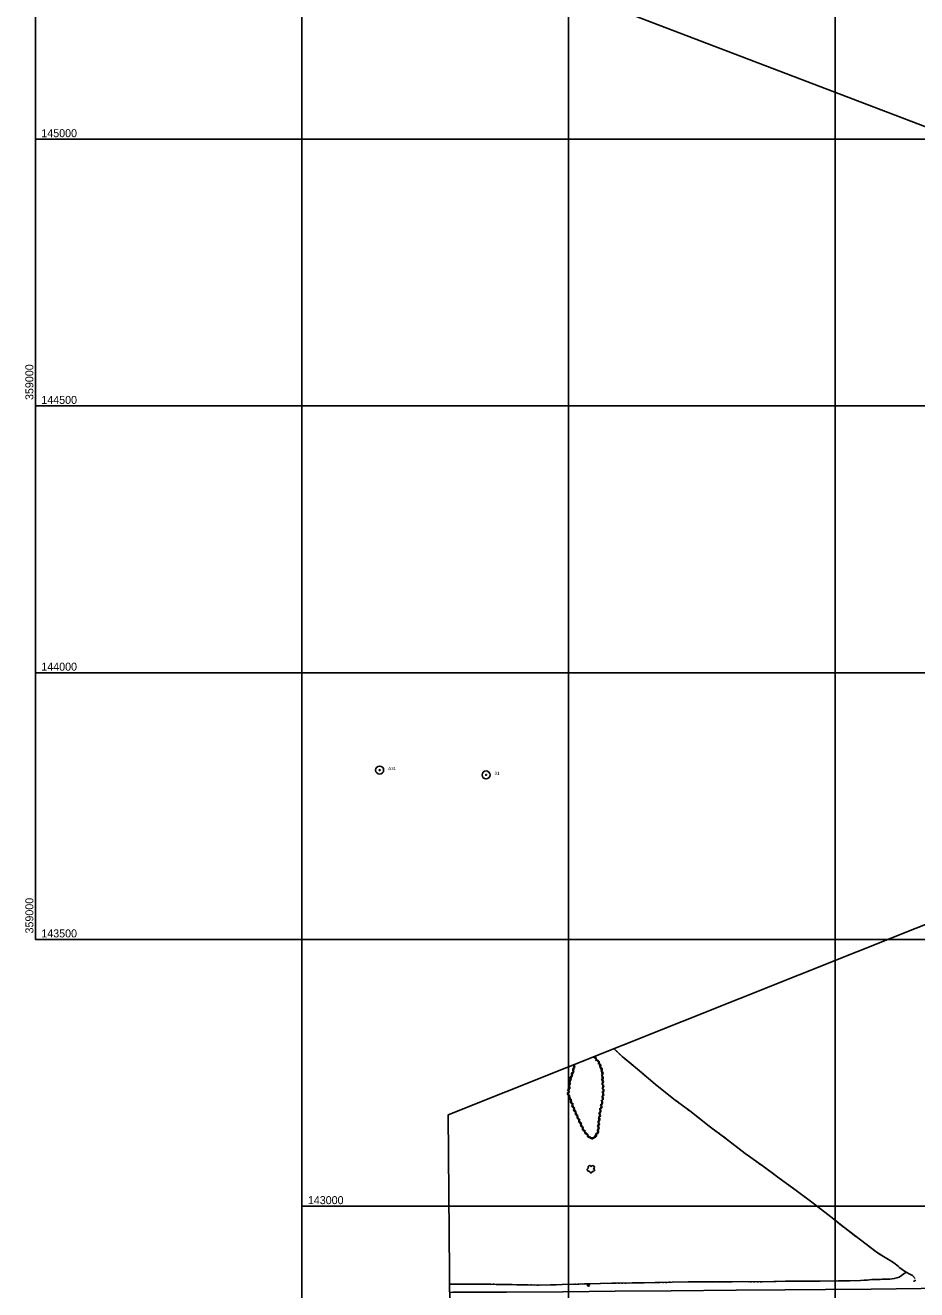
# Model space of a CAD drawing. Extents: x 353423 to 364002, y 127000 to 201942.
# Drawn here: x 358981 to 360653, y 142843 to 145214 of the extents above; entities that cross this region are included whole.
import ezdxf

# ---------------------------------------------------------------- set-up
doc = ezdxf.new("R2010")
doc.units = 0
for name, color, linetype in [('E_DTM_SlopeBottom', 7, 'Continuous'), ('E_DTM_SlopeTop', 7, 'Continuous'), ('E_FEN_Generic', 7, 'Continuous'), ('E_LAND_BrushLine', 7, 'Continuous'), ('E_LAND_TreeLine', 7, 'Continuous'), ('E_RDWY_AsphConc', 7, 'Continuous'), ('E_RDWY_Gravel', 7, 'Continuous'), ('E_STRUCT_WingWall', 7, 'Continuous')]:
    doc.layers.add(name, color=color, linetype=linetype)

msp = doc.modelspace()

# ---------------------------------------------------------------- linework, layer by layer
at = {"layer": 'E_DTM_SlopeBottom'}
msp.add_arc((360648.4, 142862.2), 2.68, 247.5246, 353.7641, dxfattribs=at)
at = {"layer": 'E_DTM_SlopeTop'}
msp.add_lwpolyline([(361721.2, 142857.1), (361672.7, 142856.5), (361575.7, 142855.3), (361503, 142854.6), (361429.2, 142853.3), (361348.8, 142853.1), (361294.7, 142852.8), (361220, 142852.1), (361134.6, 142850.9), (361051.2, 142850.7), (360962.8, 142849.5), (360848, 142848.1), (360757.2, 142847), (360661.9, 142845.9), (360567.9, 142844.5), (360482.4, 142843.7), (360406, 142843.5), (360314.6, 142842.3), (360192.5, 142841.1), (360087.4, 142840.4), (359989.7, 142839.2), (359883.5, 142838.9), (359783.2, 142838.6), (359777.1, 142838.5)], dxfattribs=at)
at = {"layer": 'E_FEN_Generic'}
msp.add_lwpolyline([(360012.2, 143266.3), (360008.5, 143251), (360003.2, 143235.5), (360000, 143210.1), (360008.8, 143187), (360017.7, 143166.5), (360029.1, 143142.1), (360040.3, 143128.4), (360047.8, 143127.9), (360054.9, 143139.4), (360056.5, 143158.3), (360059.2, 143179.4), (360062.9, 143197.1), (360064.8, 143213.8), (360063.7, 143232.8), (360062.8, 143252.9), (360056.8, 143269.4), (360046.9, 143280.1), (360046.9, 143280.1)], dxfattribs=at)
for centre, radius, start, end in [((360048.2, 143275.7), 3.98, 312.6756, 132.6603), ((360042.6, 143279.5), 3.98, 338.9471, 6.0942), ((360009.7, 143248.1), 3.98, 71.1429, 251.1275), ((360011.8, 143255.9), 3.98, 76.2948, 256.2795), ((360013.7, 143263.7), 3.98, 153.2232, 256.2795), ((360017.3, 143269.7), 3.98, 220.3313, 232.968), ((360053.6, 143269.8), 3.98, 312.6756, 132.6603), ((360056.7, 143263.5), 3.98, 290.1209, 110.1056), ((360059.5, 143256.1), 3.98, 290.1209, 110.1056), ((360060.9, 143249), 3.98, 272.5513, 92.536), ((360004, 143225.4), 3.98, 82.7682, 262.7529), ((360005, 143233.3), 3.98, 82.7682, 262.7529), ((360007.1, 143240.6), 3.98, 71.1429, 251.1275), ((360061.3, 143241), 3.98, 272.5513, 92.536), ((360061.6, 143233.1), 3.98, 272.5513, 92.536), ((360062.1, 143225.1), 3.98, 273.0709, 93.0556), ((360002, 143210.7), 3.98, 111.0305, 291.0152), ((360003, 143217.5), 3.98, 82.7682, 262.7529), ((360004.8, 143203.2), 3.98, 111.0305, 291.0152), ((360061.3, 143201.6), 3.98, 263.7949, 83.7796), ((360062.2, 143209.5), 3.98, 263.7949, 83.7796), ((360062.5, 143217.1), 3.98, 273.0709, 93.0556), ((360007.7, 143195.8), 3.98, 111.0305, 291.0152), ((360010.5, 143188.4), 3.98, 111.0305, 291.0152), ((360013.6, 143181.1), 3.98, 113.4255, 293.4102), ((360056.9, 143178.2), 3.98, 262.6792, 82.6638), ((360058.5, 143186.2), 3.98, 258.0648, 78.0495), ((360060.2, 143194), 3.98, 258.0648, 78.0495), ((360016.8, 143173.8), 3.98, 113.4255, 293.4102), ((360020, 143166.6), 3.98, 115.0577, 295.0424), ((360023.3, 143159.4), 3.98, 115.0577, 295.0424), ((360054.1, 143154.4), 3.98, 265.3449, 85.3296), ((360054.9, 143162.4), 3.98, 262.6792, 82.6638), ((360055.9, 143170.3), 3.98, 262.6792, 82.6638), ((360026.7, 143152.1), 3.98, 115.0577, 295.0424), ((360030.1, 143144.9), 3.98, 115.0577, 295.0424), ((360034.4, 143138.9), 3.98, 129.3176, 309.3023), ((360039.4, 143132.7), 3.98, 129.3176, 309.3023), ((360048.4, 143132.9), 3.98, 237.9744, 57.9591), ((360052.6, 143139.6), 3.98, 237.9744, 57.9591), ((360053.4, 143146.5), 3.98, 265.3449, 85.3296), ((360044.5, 143130.2), 3.98, 176.2022, 356.1869), ((360037.9, 143068.2), 2.78, 90.9012, 298.6742), ((360039.8, 143073.2), 2.97, 7.9303, 229.1642), ((360042, 143065.1), 2.78, 167.5782, 8.5892), ((360045.7, 143073), 2.97, 285.5811, 168.5544), ((360046.4, 143067.6), 2.61, 230.2863, 88.2189)]:
    msp.add_arc(centre, radius, start, end, dxfattribs=at)
at = {"layer": 'E_LAND_BrushLine'}
for radius in [2.02, 1.52, 1.01, 0.502]:
    msp.add_circle((360037.4, 142852.2), radius, dxfattribs=at)
at = {"layer": 'E_LAND_TreeLine'}
for p, q in [((359000, 145000), (359000, 148000)), ((359500, 145000), (359500, 148000)), ((360000, 145000), (360000, 148000)), ((360500, 145000), (360500, 148000)), ((359000, 143500), (359000, 146000)), ((359500, 143500), (359500, 146000)), ((360000, 143500), (360000, 146000)), ((360500, 143500), (360500, 146000)), ((359000, 145000), (363500, 145000)), ((359000, 145000), (363000, 145000)), ((359000, 144500), (363500, 144500)), ((359000, 144000), (363500, 144000)), ((359500, 141500), (359500, 144000)), ((359500, 144000), (364000, 144000)), ((360000, 141500), (360000, 144000)), ((360500, 141500), (360500, 144000)), ((359000, 143500), (363500, 143500)), ((359500, 143500), (364000, 143500)), ((359500, 143000), (364000, 143000))]:
    msp.add_line(p, q, dxfattribs=at)
at = {"layer": 'E_RDWY_AsphConc'}
for centre, radius in [((359645.8, 143817.4), 7.5), ((359645.8, 143817.4), 7.5), ((359645.8, 143817.4), 0.96), ((359645.8, 143817.4), 0.96), ((359845.4, 143808.4), 7.5), ((359845.4, 143808.4), 7.5), ((359845.4, 143808.4), 0.96), ((359845.4, 143808.4), 0.96)]:
    msp.add_circle(centre, radius, dxfattribs=at)
at = {"layer": 'E_RDWY_Gravel'}
for points in [[(361208.4, 144818.4), (359486.1, 145474.8), (359481, 145518.8)], [(361204.4, 143872.5), (361199.2, 143739.3), (359774.2, 143171.4)], [(359774.2, 143171.4), (359780.1, 142506.2), (361194, 141904.1)]]:
    msp.add_lwpolyline(points, dxfattribs=at)
at = {"layer": 'E_STRUCT_WingWall'}
for points in [[(360085.2, 143295.4), (360100.7, 143280.8), (360129.6, 143256.6), (360162.6, 143229), (360197.5, 143200.9), (360227.5, 143178.5), (360264, 143150.2), (360295.7, 143126.4), (360331.4, 143098.8), (360363.2, 143076), (360395.4, 143052.6), (360427.1, 143029.6), (360461.8, 143003.6), (360497.8, 142975.5), (360515.6, 142961), (360547.7, 142937.1), (360577, 142914.5), (360591.2, 142905.5), (360600.3, 142900), (360606.6, 142896.2), (360612.9, 142892.1), (360618.9, 142886.8), (360621.6, 142884.3), (360625.8, 142881.2), (360630.2, 142878.3), (360634.7, 142875.6), (360638.9, 142873.4), (360645.2, 142870.1), (360650.5, 142864.6)], [(360085.6, 143295), (360087.1, 143293.6)], [(360090.1, 143290.7), (360091.7, 143289.3)], [(360094.7, 143286.4), (360100.7, 143280.8), (360117.6, 143266.7)], [(360117.6, 143266.7), (360129.6, 143256.6), (360140.8, 143247.2)], [(360144, 143244.5), (360145.6, 143243.2)], [(360148.8, 143240.5), (360150.4, 143239.2)], [(360153.7, 143236.5), (360155.3, 143235.2)], [(360158.5, 143232.5), (360162.6, 143229), (360182, 143213.4)], [(360182, 143213.4), (360197.5, 143200.9), (360205.8, 143194.7)], [(360209.1, 143192.2), (360210.8, 143191)], [(360214.1, 143188.5), (360215.8, 143187.2)], [(360219.2, 143184.7), (360220.8, 143183.4)], [(360224.2, 143180.9), (360227.5, 143178.5), (360248.1, 143162.5)], [(360248.1, 143162.5), (360264, 143150.2), (360272.2, 143144)], [(360275.5, 143141.5), (360277.2, 143140.3)], [(360280.5, 143137.8), (360282.2, 143136.5)], [(360285.5, 143134), (360287.2, 143132.8)], [(360290.5, 143130.3), (360295.7, 143126.4), (360314.6, 143111.8)], [(360314.6, 143111.8), (360331.4, 143098.8), (360338.7, 143093.6)], [(360342.1, 143091.1), (360343.8, 143089.9)], [(360347.2, 143087.5), (360348.9, 143086.3)], [(360352.3, 143083.8), (360354, 143082.6)], [(360357.4, 143080.2), (360363.2, 143076), (360381.9, 143062.4)], [(360381.9, 143062.4), (360395.4, 143052.6), (360406.4, 143044.6)], [(360409.8, 143042.1), (360411.5, 143040.9)], [(360414.8, 143038.5), (360416.5, 143037.2)], [(360419.9, 143034.8), (360421.6, 143033.5)], [(360425, 143031.1), (360427.1, 143029.6), (360449.3, 143013)], [(360449.3, 143013), (360461.8, 143003.6), (360473.3, 142994.6)], [(360476.6, 142992.1), (360478.2, 142990.8)], [(360481.5, 142988.2), (360483.2, 142986.9)], [(360486.5, 142984.3), (360488.1, 142983.1)], [(360491.4, 142980.5), (360497.8, 142975.5), (360515, 142961.5)], [(360515, 142961.5), (360515.6, 142961), (360539.2, 142943.4)], [(360542.6, 142940.9), (360544.3, 142939.6)], [(360547.6, 142937.1), (360547.7, 142937.1), (360549.3, 142935.9)], [(360552.6, 142933.3), (360554.2, 142932)], [(360557.5, 142929.5), (360577, 142914.5), (360581.8, 142911.4)], [(360581.8, 142911.4), (360591.2, 142905.5), (360600.3, 142900), (360606.6, 142896.2), (360607.6, 142895.6)], [(359777, 142853.5), (359811.3, 142853.7), (359851.7, 142853.6), (359903.2, 142852.8), (359943.8, 142852.1), (359987.9, 142853), (360019.3, 142854), (360039.4, 142854.4), (360081.2, 142855.6), (360119.2, 142856), (360162.6, 142856.8), (360225.7, 142858.1), (360276.1, 142858.1), (360326.7, 142858.5), (360363.5, 142857.9), (360406.9, 142859.7), (360439.7, 142859.4), (360465.3, 142859.6), (360507.7, 142860), (360528, 142860.3), (360547.8, 142860.7), (360560.4, 142861.5), (360569, 142862.3), (360575.7, 142862.6), (360581.9, 142862.8), (360589.2, 142862.9), (360595.7, 142863.1), (360600.7, 142863.3), (360606.9, 142863.5), (360611, 142864.2), (360616.1, 142865.4), (360620.3, 142866.8), (360633.6, 142876.3)], [(360607.2, 142863.5), (360611, 142864.2), (360616.1, 142865.4), (360620.3, 142866.8), (360633.6, 142876.3)], [(360611.1, 142893.3), (360612.8, 142892.1)], [(360616, 142889.3), (360617.5, 142888)], [(360620.6, 142885.2), (360621.6, 142884.3), (360622.2, 142883.9)], [(360625.6, 142881.4), (360625.8, 142881.2), (360630.2, 142878.3), (360634.7, 142875.6), (360638.9, 142873.4), (360645.2, 142870.1), (360650.5, 142864.6)], [(359777, 142853.5), (359777.9, 142853.6)], [(359782, 142853.6), (359811.3, 142853.7), (359811.9, 142853.7)], [(359811.9, 142853.7), (359841.9, 142853.6)], [(359846, 142853.6), (359848, 142853.6)], [(359852.2, 142853.6), (359854.2, 142853.6)], [(359858.4, 142853.5), (359860.4, 142853.5)], [(359864.6, 142853.4), (359894.5, 142853)], [(359894.5, 142853), (359903.2, 142852.8), (359924.4, 142852.5)], [(359928.5, 142852.4), (359930.6, 142852.4)], [(359934.7, 142852.3), (359936.8, 142852.2)], [(359940.9, 142852.2), (359943, 142852.1)], [(359947.1, 142852.2), (359977, 142852.8)], [(359977, 142852.8), (359987.9, 142853), (360006.9, 142853.6)], [(360011, 142853.8), (360013.1, 142853.8)], [(360017.2, 142854), (360019.3, 142854), (360019.3, 142854)], [(360023.4, 142854.1), (360025.5, 142854.2)], [(360029.6, 142854.2), (360039.4, 142854.4), (360059.5, 142855)], [(360059.5, 142855), (360081.2, 142855.6), (360089.4, 142855.6)], [(360093.5, 142855.7), (360095.6, 142855.7)], [(360099.7, 142855.8), (360101.8, 142855.8)], [(360105.9, 142855.8), (360108, 142855.8)], [(360112.1, 142855.9), (360119.2, 142856), (360142, 142856.4)], [(360142, 142856.4), (360162.6, 142856.8), (360171.9, 142857)], [(360176.1, 142857.1), (360178.1, 142857.1)], [(360182.3, 142857.2), (360184.3, 142857.2)], [(360188.4, 142857.3), (360190.5, 142857.4)], [(360194.6, 142857.5), (360224.5, 142858.1)], [(360224.5, 142858.1), (360225.7, 142858.1), (360254.5, 142858.1)], [(360258.6, 142858.1), (360260.7, 142858.1)], [(360264.8, 142858.1), (360266.8, 142858.1)], [(360271, 142858.1), (360273, 142858.1)], [(360277.2, 142858.1), (360307.1, 142858.3)], [(360307.1, 142858.3), (360326.7, 142858.5), (360337, 142858.3)], [(360341.1, 142858.3), (360343.2, 142858.2)], [(360347.3, 142858.2), (360349.4, 142858.2)], [(360353.5, 142858.1), (360355.6, 142858.1)], [(360359.7, 142858), (360363.5, 142857.9), (360389.6, 142859)], [(360389.6, 142859), (360406.9, 142859.7), (360419.5, 142859.6)], [(360423.6, 142859.5), (360425.7, 142859.5)], [(360429.8, 142859.5), (360431.9, 142859.4)], [(360436, 142859.4), (360438.1, 142859.4)], [(360442.2, 142859.4), (360465.3, 142859.6), (360472.1, 142859.6)], [(360472.1, 142859.6), (360502, 142860)], [(360506.2, 142860), (360507.7, 142860), (360508.2, 142860.1)], [(360512.4, 142860.1), (360514.4, 142860.1)], [(360518.5, 142860.2), (360520.6, 142860.2)], [(360524.7, 142860.3), (360528, 142860.3), (360547.8, 142860.7), (360554.6, 142861.1)], [(360554.6, 142861.1), (360560.4, 142861.5), (360569, 142862.3), (360575.7, 142862.6), (360581.9, 142862.8), (360584.5, 142862.8)], [(360588.6, 142862.9), (360589.2, 142862.9), (360590.7, 142862.9)], [(360594.8, 142863.1), (360595.7, 142863.1), (360596.8, 142863.1)], [(360601, 142863.3), (360603, 142863.4)]]:
    msp.add_lwpolyline(points, dxfattribs=at)

# ---------------------------------------------------------------- texts
at = {"layer": 'E_LAND_TreeLine'}
for s, p in [('  145000  ', (359000, 145003.8)), ('  144500  ', (359000, 144503.8)), ('  144000  ', (359000, 144003.8)), ('  143500  ', (359000, 143503.8)), ('  143000  ', (359500, 143003.8))]:
    msp.add_text(s, height=15, dxfattribs=at).set_placement(p)
for p in [(358996.2, 144500), (358996.2, 143500)]:
    msp.add_text('  359000  ', height=15, rotation=90, dxfattribs=at).set_placement(p)
at = {"layer": 'E_RDWY_AsphConc'}
for s, p in [('A31', (359661.8, 143817.4)), ('A31', (359661.8, 143817.4)), ('31', (359861.4, 143808.4)), ('31', (359861.4, 143808.4))]:
    msp.add_text(s, height=6, dxfattribs=at).set_placement(p)

doc.saveas('drawing.dxf')
